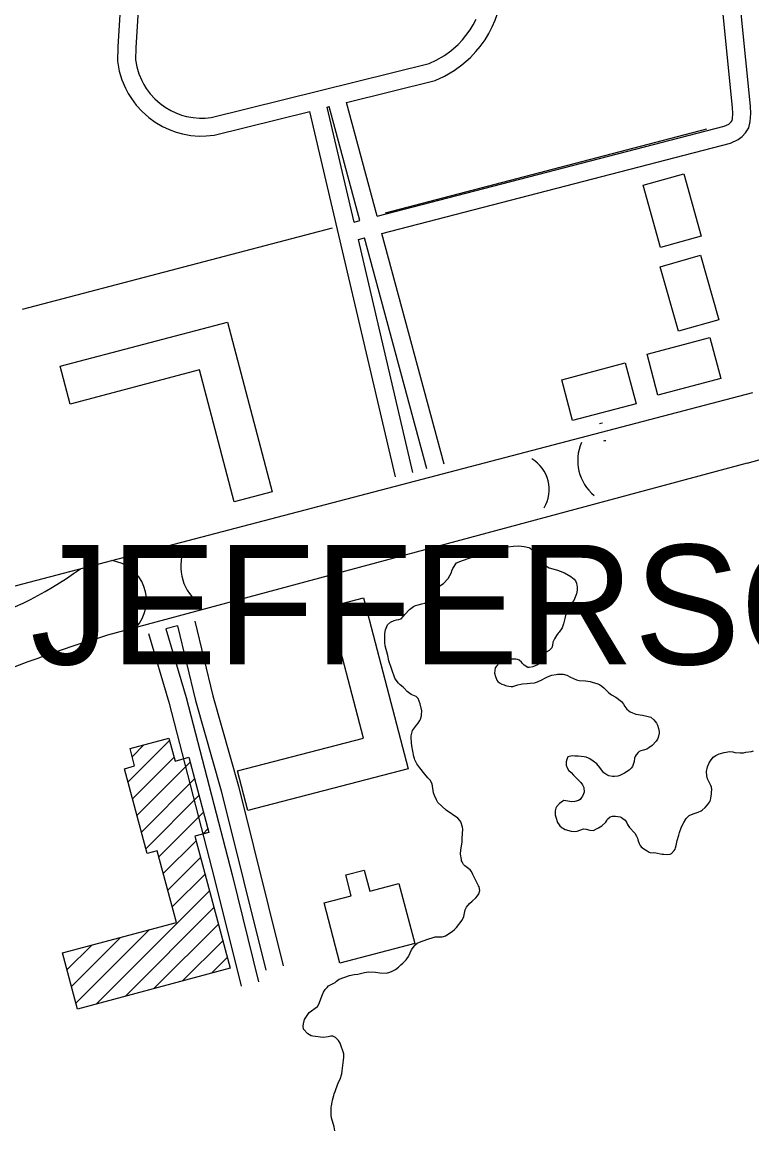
# Model space of a CAD drawing. Extents: x 3683402 to 3721514, y 487807 to 513565.
# Drawn here: x 3688299 to 3689521, y 501740 to 503591 of the extents above; entities that cross this region are included whole.
import ezdxf

# ---------------------------------------------------------------- set-up
doc = ezdxf.new("R2010")
doc.units = 0
for name, color, linetype in [('V-BLDG-OTLN', 7, 'Continuous'), ('V-ROAD-CNTR', 7, 'Continuous'), ('V-SITE-VEGE', 7, 'Continuous'), ('V-TOPO-GNAM-IDEN', 7, 'Continuous'), ('V-TOPO-SHOR', 7, 'Continuous')]:
    doc.layers.add(name, color=color, linetype=linetype)

msp = doc.modelspace()

# ---------------------------------------------------------------- linework, layer by layer
at = {"layer": 'V-BLDG-OTLN'}
for p, q in [((3688476.7, 502320.2), (3688546.2, 502389.7)), ((3688483.6, 502362.5), (3688503.3, 502382.2)), ((3688484.1, 502292.3), (3688553.6, 502361.8)), ((3688491.6, 502264.4), (3688580.6, 502353.4)), ((3688499, 502236.5), (3688588, 502325.5)), ((3688506.5, 502208.6), (3688595.4, 502297.6)), ((3688528.2, 502195), (3688602.9, 502269.7)), ((3688601.8, 502233.2), (3688610.3, 502241.7)), ((3688535.7, 502167.1), (3688590.6, 502222)), ((3688543.1, 502139.2), (3688598.1, 502194.1)), ((3688550.5, 502111.3), (3688605.5, 502166.2)), ((3688423.4, 501948.7), (3688613, 502138.3)), ((3688471.6, 501961.6), (3688620.4, 502110.4)), ((3688389.4, 501950.1), (3688512.5, 502073.2)), ((3688519.8, 501974.5), (3688627.8, 502082.5)), ((3688374.5, 502006), (3688416.1, 502047.5)), ((3688382, 501978.1), (3688464.3, 502060.3)), ((3688568, 501987.3), (3688635.3, 502054.6)), ((3688367.1, 502033.9), (3688367.9, 502034.6)), ((3688616.2, 502000.2), (3688642.7, 502026.7))]:
    msp.add_line(p, q, dxfattribs=at)
for points in [[(3689338.8, 503318.3), (3689407, 503337.4), (3689436, 503233.4), (3689367.9, 503214.3)], [(3689367.2, 503182), (3689434.6, 503201.2), (3689465.3, 503093.4), (3689397.9, 503074.2)], [(3688717.7, 502805.7), (3688654.5, 502789), (3688596.4, 503009.5), (3688379.8, 502952.3), (3688363.1, 503015.6), (3688642.9, 503089.4)], [(3689345.4, 503035.6), (3689450.5, 503063.7), (3689468.8, 502995.4), (3689363.6, 502967.3)], [(3689202.6, 502992.9), (3689308.9, 503021.2), (3689327, 502953), (3689220.7, 502924.7)], [(3688677.3, 502272.3), (3688660, 502338.6), (3688870.7, 502393.4), (3688813.5, 502613.1), (3688870.9, 502628), (3688945.3, 502342.1)], [(3688588.6, 502229.7), (3688647.6, 502008.5), (3688392, 501940.4), (3688367, 502034.4), (3688557.5, 502085.2), (3688525.6, 502205), (3688508.6, 502200.5), (3688470.8, 502342.4), (3688487.7, 502347), (3688480, 502376), (3688545.2, 502393.3), (3688555.3, 502355.3), (3688578.4, 502361.5), (3688611.9, 502235.9)], [(3688831.3, 502016.9), (3688804.7, 502118), (3688850.1, 502129.9), (3688841, 502164.8), (3688872.1, 502172.9), (3688881.3, 502137.7), (3688930.1, 502150.5), (3688956.5, 502049.9)]]:
    msp.add_lwpolyline(points, close=True, dxfattribs=at)
at = {"layer": 'V-ROAD-CNTR'}
for points in [[(3688901.4, 503237.9), (3689484.9, 503388.8), (3689497.7, 503395), (3689504.6, 503400.1), (3689510.2, 503406.2), (3689515.4, 503414.6), (3689518, 503424.9), (3689518.9, 503438.2), (3689518.3, 503450.6), (3689432, 504309.5)], [(3688893.6, 503266.8), (3689474.5, 503417.1), (3689482, 503420.8), (3689484.5, 503422.6), (3689486.2, 503424.5), (3689487.5, 503426.5), (3689488.3, 503429.6), (3689488.8, 503438.5), (3689488.4, 503448.4), (3689417.9, 504149.6)], [(3688842.3, 503457.1), (3688990.7, 503493.9), (3689006.2, 503501), (3689022.7, 503510.5), (3689035.4, 503519.7), (3689049.9, 503532.4), (3689058.8, 503541.9), (3689066, 503550.5), (3689074.1, 503561.8), (3689080.5, 503572.3), (3689086.3, 503583.5), (3689091.1, 503594.5), (3689094.6, 503604.2), (3689097.1, 503612.3), (3689098.9, 503619.4), (3689100.5, 503627.3), (3689102.4, 503639.5), (3689103.4, 503652.3), (3689103.5, 503664.8), (3689102.7, 503678.1), (3689101.4, 503688.3), (3689070.3, 503900.9)], [(3688475.9, 503811.7), (3688459.6, 503549.7), (3688459.2, 503525.8), (3688462.1, 503509.4), (3688466.5, 503494.8), (3688472.4, 503480.6), (3688476.9, 503472.1), (3688482.2, 503463.5), (3688490.4, 503452.4), (3688500.3, 503441.6), (3688511.5, 503431.7), (3688522.3, 503423.8), (3688534.3, 503416.8), (3688545.4, 503411.6), (3688557.3, 503407.3), (3688567.8, 503404.4), (3688581.8, 503401.9), (3688595.5, 503400.8), (3688607.6, 503400.9), (3688621, 503402.3), (3688781.1, 503441.9)], [(3688505.8, 503809.3), (3688489.6, 503548.5), (3688489.2, 503528.2), (3688491.4, 503516.3), (3688494.8, 503504.9), (3688499.6, 503493.4), (3688502.9, 503487), (3688507.1, 503480.3), (3688513.6, 503471.5), (3688521.4, 503463), (3688530.3, 503455.1), (3688538.7, 503449), (3688548.3, 503443.4), (3688556.9, 503439.3), (3688566.4, 503435.9), (3688574.5, 503433.7), (3688585.6, 503431.7), (3688596.5, 503430.8), (3688605.9, 503430.9), (3688615.9, 503431.9), (3688980.8, 503522.3), (3688992.4, 503527.6), (3689006.4, 503535.7), (3689016.7, 503543.2), (3689029, 503554), (3689036.4, 503561.8), (3689042.2, 503568.8), (3689049, 503578.4), (3689054.3, 503587), (3689059.2, 503596.4)], [(3689512.6, 502853.4), (3689763.5, 502923.4), (3689779.3, 502928.6), (3689792.1, 502933.2), (3689809.1, 502939.8), (3689821.1, 502944.8), (3689839.9, 502953.2), (3689859.4, 502962.6), (3689880.8, 502973), (3689902.5, 502985.3), (3689921.2, 502996.4), (3689941.7, 503011), (3689952.6, 503020), (3690381, 503429.5), (3690630.3, 503663), (3690647.1, 503674.7)], [(3688893.6, 503266.8), (3688842.3, 503457.1)], [(3688924.5, 502830.5), (3688781.1, 503441.9)], [(3688810.2, 503449.2), (3688813.1, 503449.9)], [(3688855.3, 503256.9), (3688810.2, 503449.2)], [(3688864.6, 503259.3), (3688813.1, 503449.9)], [(3688855.3, 503256.9), (3688864.6, 503259.3)], [(3689005.6, 502851.8), (3688901.4, 503237.9)], [(3688862.1, 503227.7), (3688872.4, 503230.3)], [(3688953.5, 502838.1), (3688862.1, 503227.7)], [(3688976.6, 502844.2), (3688872.4, 503230.3)], [(3688195.8, 502624.3), (3689522.6, 502971.6)], [(3689265.8, 502920), (3689268.2, 502920.6), (3689270.7, 502921.1), (3689271, 502921.2)], [(3689272.9, 502890.9), (3689274.7, 502891.3), (3689276.3, 502891.6), (3689276.1, 502891.6)], [(3689512.6, 502853.4), (3688442.2, 502565.6)], [(3688588.3, 502589.3), (3688618.7, 502464.1), (3688661.6, 502313), (3688736.2, 502012.6)], [(3688510.8, 502568.5), (3688545.2, 502453.8), (3688621.6, 502157.7), (3688665.8, 501978.6)], [(3688559.3, 502581.5), (3688539.8, 502576.3)], [(3688539.8, 502576.3), (3688574.1, 502461.8), (3688650.7, 502165), (3688694.9, 501985.7)], [(3688559.3, 502581.5), (3688589.6, 502456.4), (3688632.6, 502305.3), (3688707.1, 502005.4)]]:
    msp.add_lwpolyline(points, dxfattribs=at)
for centre, radius, start, end in [((3689304.6, 502857.9), 75.4, 156.2683, 230.8667), ((3689123, 502809.7), 58.7, 328.5073, 60.042), ((3688644.2, 502681.3), 79.3, 159.2026, 234.1786), ((3688056.5, 503136.4), 571.8, 284.1033, 306.5312), ((3688440.2, 502623.8), 67.3, 317.727, 82.5861), ((3689182.9, 500130.4), 2545.4, 106.9191, 112.5321)]:
    msp.add_arc(centre, radius, start, end, dxfattribs=at)
at = {"layer": 'V-SITE-VEGE'}
for points in [[(3688956.6, 502357.4), (3688955.9, 502359.3), (3688954.8, 502362.8), (3688951.6, 502380.6), (3688950.9, 502385.8), (3688950.5, 502394.7), (3688950.8, 502397.3), (3688951.7, 502401.8), (3688953, 502406.3), (3688959.2, 502415.2), (3688962, 502418.8), (3688964.9, 502422.8), (3688966.1, 502425.1), (3688967.8, 502431), (3688968, 502435), (3688968.5, 502437.2), (3688968.3, 502439.5), (3688965.8, 502450.7), (3688962.1, 502459.9), (3688958.8, 502463.2), (3688950.3, 502466.8), (3688944, 502471.6), (3688938.6, 502477.1), (3688937.2, 502478.7), (3688932.2, 502482.8), (3688929.6, 502485.6), (3688925.4, 502490.6), (3688923.1, 502493.7), (3688913.1, 502523.1), (3688911.3, 502531.9), (3688907.1, 502547.7), (3688906.2, 502553.6), (3688906.3, 502565), (3688906.6, 502568.8), (3688907.6, 502574.7), (3688910.7, 502582.9), (3688915.9, 502587.4), (3688921.9, 502590.2), (3688926.1, 502591.6), (3688929.9, 502591.8), (3688933.9, 502593.2), (3688937.7, 502597.6), (3688939.9, 502600.4), (3688948, 502608.7), (3688954.2, 502614), (3688957.7, 502615.7), (3688962, 502616.8), (3688968.1, 502618.2), (3688973.3, 502619.6), (3688977.4, 502621.2), (3688980.7, 502623.6), (3688985.7, 502629.7), (3688987.4, 502632.5), (3688990.2, 502636.2), (3688994.5, 502644), (3688996.9, 502647.3), (3689004.5, 502652), (3689012.6, 502660.4), (3689017.9, 502670.8), (3689018.6, 502673.4), (3689020.3, 502677.4), (3689026.5, 502686.6), (3689031, 502688.7), (3689034.6, 502690.1), (3689049, 502694.9), (3689054, 502697), (3689058.7, 502698.6), (3689063, 502700.3), (3689066.6, 502701.4), (3689086, 502706.3), (3689107.5, 502712.5), (3689112.5, 502713.4), (3689122, 502714.5), (3689130.7, 502715.2), (3689139.4, 502713.9), (3689147.2, 502712.2), (3689149.8, 502711.2), (3689152.4, 502709.3), (3689156.6, 502705.1), (3689159.9, 502700.5), (3689162.3, 502697), (3689166.2, 502690.1), (3689170.4, 502685.3), (3689173, 502683.2), (3689181.5, 502678.4), (3689195.7, 502674.5), (3689199.7, 502673.1), (3689207, 502670.2), (3689217.6, 502664), (3689223.2, 502659.7), (3689225.5, 502656.6), (3689227.2, 502652.6), (3689228.3, 502646.2), (3689228.5, 502641), (3689227.3, 502635.1), (3689222.5, 502624), (3689219.9, 502620.7), (3689215.8, 502617), (3689211.5, 502612.7), (3689210.8, 502610.1), (3689210.1, 502606.6)], [(3689210.1, 502606.6), (3689209.8, 502604), (3689209.3, 502601.2), (3689207.6, 502593.6), (3689205.4, 502584.9), (3689203.3, 502578.3), (3689198, 502570.8), (3689196.8, 502568.9), (3689193.7, 502565.1), (3689190.4, 502559.9), (3689187.7, 502554), (3689187, 502548.6), (3689185.8, 502544.6), (3689181.3, 502540.4), (3689176.5, 502537.6), (3689169.8, 502531), (3689167.9, 502527.7), (3689166.7, 502523.7), (3689163.4, 502517.3), (3689161.7, 502516.2), (3689154.1, 502512.7), (3689148.2, 502511.8), (3689145.6, 502512), (3689139.5, 502515.9), (3689137.1, 502518.2), (3689135, 502520.6), (3689131.5, 502524), (3689128.7, 502525.2), (3689125.6, 502525.6), (3689122.8, 502525.7), (3689118, 502525.5), (3689113.6, 502525), (3689108.6, 502523.9), (3689103.4, 502522), (3689099.6, 502519.9), (3689097.9, 502518.7), (3689093.1, 502513.8), (3689091, 502511.2), (3689090.2, 502502.3), (3689091.4, 502496.6), (3689093.7, 502490.7), (3689095.8, 502488.3), (3689098.4, 502486.1), (3689102.4, 502484), (3689105.9, 502482.8), (3689108.3, 502481.8), (3689110.6, 502481.1), (3689114.2, 502480.6), (3689118, 502479.8), (3689120.8, 502479.8), (3689125.8, 502481.4), (3689129.1, 502482.8), (3689133.8, 502484), (3689136.9, 502484.4), (3689144.7, 502484.9), (3689149.9, 502485.3), (3689157, 502486.2), (3689162, 502487.8), (3689164.4, 502488.7), (3689168.1, 502490.6), (3689176.2, 502495), (3689182.4, 502497.6), (3689185.7, 502498.8), (3689193.3, 502500.1), (3689195.6, 502500.3), (3689204.8, 502500.3), (3689211, 502498.8), (3689217.3, 502495.7), (3689227.5, 502491.1), (3689231.5, 502490.2), (3689242.4, 502489.4)], [(3689242.4, 502489.4), (3689250.1, 502488.1), (3689255.3, 502486.9), (3689261.2, 502485), (3689265.7, 502483.1), (3689269.7, 502480.7), (3689273.2, 502477.8), (3689276.5, 502474.5), (3689281, 502469.7), (3689285.9, 502465.9), (3689293, 502461.9), (3689302.6, 502454.9), (3689304.3, 502452.8), (3689305.9, 502450.4), (3689308.2, 502446.4), (3689311.5, 502442.3), (3689314.3, 502439.7), (3689317.2, 502437.8), (3689320.9, 502435.7), (3689326.8, 502433.7), (3689337.7, 502432), (3689344.8, 502430.5), (3689351.4, 502428.4), (3689356.5, 502424.3), (3689361.2, 502418.4), (3689362.8, 502415), (3689364.7, 502409.6), (3689365.6, 502404.4), (3689365.6, 502401.8), (3689363.9, 502394.5), (3689362.7, 502391.6), (3689360.5, 502388.4), (3689354.1, 502381.5), (3689348.4, 502377.1), (3689344.8, 502375.2), (3689339.4, 502373.4), (3689334.7, 502372.5), (3689332.1, 502371.3), (3689330.2, 502369.4), (3689327.3, 502365.9), (3689325.4, 502363.1), (3689324.4, 502359.8), (3689323.7, 502354.3), (3689320.8, 502346.3), (3689318.9, 502343.5), (3689315.3, 502340), (3689307.7, 502335.1), (3689299.6, 502331.1), (3689296.3, 502330.2), (3689290.9, 502329.5), (3689287.3, 502329.3), (3689281.4, 502330.3), (3689277.9, 502332), (3689273.2, 502335.3), (3689270.6, 502338.2), (3689266.2, 502344.3), (3689261, 502350.3), (3689255.4, 502354.8), (3689249.5, 502358.9), (3689247.4, 502360.1), (3689243.4, 502361.7), (3689239.8, 502362.5), (3689230.1, 502363.5), (3689224.2, 502363.5), (3689220.7, 502363.8), (3689215, 502362.9), (3689212.9, 502362.4), (3689211.2, 502357.7), (3689210.2, 502353.9), (3689209.7, 502351.6), (3689210.2, 502348.5), (3689211.8, 502343.8), (3689214.1, 502340.2), (3689218.1, 502335.9), (3689222.4, 502331.6), (3689223.8, 502330), (3689230.1, 502324), (3689234.3, 502319.5), (3689237.4, 502315.7), (3689239.5, 502311.2), (3689239.9, 502303.4), (3689239.1, 502300.3), (3689237.2, 502296.3), (3689235.8, 502294), (3689233.6, 502290.9), (3689230.8, 502289.3), (3689224.6, 502287.4), (3689219.4, 502287.2), (3689206, 502289.2), (3689204.1, 502288), (3689198.9, 502284.1), (3689193.6, 502278.7), (3689192.4, 502276.5), (3689191.4, 502272.1), (3689191.7, 502267.1), (3689191.6, 502265), (3689192.6, 502261.4), (3689195.6, 502252.6), (3689198.1, 502248.4), (3689199.3, 502246.7), (3689203.1, 502243.6)], [(3689203.1, 502243.6), (3689205.4, 502242.2), (3689208.5, 502241), (3689218.2, 502237.8), (3689223.1, 502237.6), (3689228.6, 502238.2), (3689239, 502241.7), (3689243.2, 502241.2), (3689249.4, 502239.8), (3689255.7, 502239.2), (3689260.7, 502241.6), (3689264.3, 502243.7), (3689269.5, 502246.9), (3689276.2, 502252.8), (3689278.1, 502255.6), (3689279.3, 502258), (3689283.3, 502261.7), (3689287.6, 502263.1), (3689292.5, 502263.1), (3689300.3, 502261.8), (3689302.7, 502260.9), (3689305, 502259.2), (3689308.6, 502256.1), (3689311.4, 502252.1), (3689312.8, 502249.2), (3689316, 502244.3), (3689317.7, 502242.3), (3689322.9, 502237.1), (3689324.7, 502234.5), (3689327.5, 502229.8), (3689329.2, 502226.4), (3689329.6, 502223.4), (3689331.9, 502217.2), (3689333.8, 502213.9), (3689335.4, 502212), (3689339.9, 502208.4), (3689345.6, 502205), (3689348.8, 502202.9), (3689351.9, 502201.9), (3689356.4, 502202.1), (3689360, 502201.6), (3689370.8, 502199.4), (3689373.2, 502199.2), (3689380, 502198.9), (3689384, 502199.6), (3689386.2, 502200.7), (3689390.7, 502205.4), (3689392.6, 502207.8), (3689393.1, 502209.9), (3689394.3, 502213.9), (3689395.5, 502222.4), (3689398.4, 502231.2), (3689399.7, 502235.6), (3689402.5, 502243.7), (3689404.9, 502248.6), (3689406.6, 502252.4), (3689410.7, 502259.2), (3689415.7, 502264.1), (3689422.6, 502266.9), (3689425.9, 502267.8), (3689431.1, 502269.7), (3689435.8, 502271.8), (3689437.7, 502272.9), (3689442.5, 502277.6), (3689446.3, 502281.9), (3689449.9, 502286.3), (3689451.3, 502289.6), (3689452.5, 502296.7), (3689453, 502300.3), (3689453.1, 502302.4), (3689453.6, 502307.8), (3689452.9, 502311.6), (3689452, 502314.2), (3689450.8, 502316.8), (3689449.2, 502319.9), (3689446.6, 502325.4), (3689445.5, 502330.3), (3689445, 502337.9), (3689446.5, 502345.4), (3689449.4, 502352), (3689451.3, 502355.8), (3689456.1, 502361.5), (3689460.3, 502364.3), (3689466, 502367.5), (3689474.6, 502369.6), (3689483.8, 502371), (3689489, 502370.4), (3689492.3, 502369.7), (3689501.3, 502368.9), (3689506.9, 502369.1), (3689510.7, 502370.1), (3689520, 502371.4), (3689523.3, 502372.3)], [(3688824.1, 501892.9), (3688819.4, 501895.1), (3688816.1, 501894.8), (3688811.4, 501893.7), (3688803.3, 501893), (3688785.9, 501895.1), (3688783.3, 501895.8), (3688777.4, 501898.7), (3688770.3, 501907), (3688769.9, 501912), (3688770.4, 501915.7), (3688771.9, 501923), (3688780, 501934.8), (3688793.5, 501944.9), (3688795.9, 501948.6), (3688802.2, 501964.7), (3688803.9, 501968.4), (3688806.7, 501973.1), (3688810.1, 501976.7), (3688812.4, 501979), (3688815.3, 501980.7), (3688823.6, 501984.8), (3688825.5, 501987.2), (3688830.2, 501990.2), (3688847.1, 501996.7), (3688855.4, 501998.1), (3688861.5, 501998.8), (3688872.6, 502001.5), (3688879.3, 502002.9), (3688891.1, 502002.3), (3688898.1, 502000.9), (3688909, 502000.6), (3688914.9, 502002.2), (3688919, 502003.6), (3688924.2, 502006.4), (3688929.4, 502010.6), (3688933, 502014.1), (3688936.8, 502017.2), (3688942, 502022.5), (3688946.3, 502028.4), (3688947, 502030.6), (3688948.7, 502034.6), (3688950.9, 502039.3), (3688957.3, 502048), (3688960.4, 502050.5), (3688967.3, 502053.3), (3688982, 502058.2), (3688984.1, 502059.1), (3688990.5, 502061.2), (3688994.3, 502061.4), (3688999.5, 502061.1), (3689002.3, 502061.1), (3689004.9, 502061.6), (3689008, 502062.7), (3689019.4, 502070), (3689023.2, 502073.5), (3689026.3, 502076.8), (3689036.1, 502089.3), (3689038.5, 502095.1), (3689040.9, 502106.5), (3689043.1, 502110.7), (3689048.3, 502117.1), (3689052.4, 502121.1), (3689058.6, 502126.4), (3689061.6, 502129.7), (3689063.8, 502133.3), (3689065.5, 502138.7), (3689064.4, 502144.8), (3689063.4, 502146.7), (3689061.8, 502149.6), (3689059.9, 502153.1), (3689053.9, 502165.7), (3689051.3, 502170.5), (3689049, 502173.5), (3689040.5, 502180), (3689038.1, 502182.1), (3689035.6, 502186.4), (3689034.9, 502188.3), (3689034.7, 502190.4), (3689033.3, 502199.4), (3689033.6, 502206.7), (3689036, 502219.5), (3689035.6, 502222.8), (3689035.6, 502226.1), (3689036.9, 502241.5), (3689036.4, 502244.5), (3689033.4, 502253.3), (3689032, 502255.7), (3689028.5, 502259.5), (3689009.2, 502272.8), (3688995.1, 502285.9), (3688992.8, 502290.2), (3688989.3, 502297.6), (3688987.9, 502301.8), (3688985.4, 502317.2), (3688982.2, 502323.1), (3688978.6, 502327.4), (3688973.5, 502333.4), (3688964.8, 502343.8), (3688960.1, 502350.5), (3688956.6, 502357.4)], [(3688822.8, 501736.9), (3688821.4, 501743.1), (3688817.3, 501758.5), (3688816.6, 501762.5), (3688816.4, 501767), (3688816.7, 501776.4), (3688817, 501778.6), (3688818.2, 501784.5), (3688819.1, 501787.8), (3688821.3, 501796), (3688821.8, 501798.4), (3688823.5, 501802.6), (3688824.2, 501805.9), (3688829, 501818.2), (3688831.7, 501822.9), (3688834.3, 501832.1), (3688834.9, 501836.8), (3688837.3, 501854.8), (3688837.8, 501859.7), (3688837.6, 501865.2), (3688831.9, 501883.4), (3688828.8, 501887.7), (3688824.1, 501892.9)]]:
    msp.add_lwpolyline(points, dxfattribs=at)
at = {"layer": 'V-TOPO-SHOR'}
for p, q in [((3688907.6, 503272.4), (3689445.1, 503413)), ((3688300.2, 503110.9), (3688818.8, 503247.2))]:
    msp.add_line(p, q, dxfattribs=at)

# ---------------------------------------------------------------- texts
at = {"layer": 'V-TOPO-GNAM-IDEN'}
msp.add_text('JEFFERSON', height=200, dxfattribs=at).set_placement((3688313, 502516.9))

doc.saveas('drawing.dxf')
